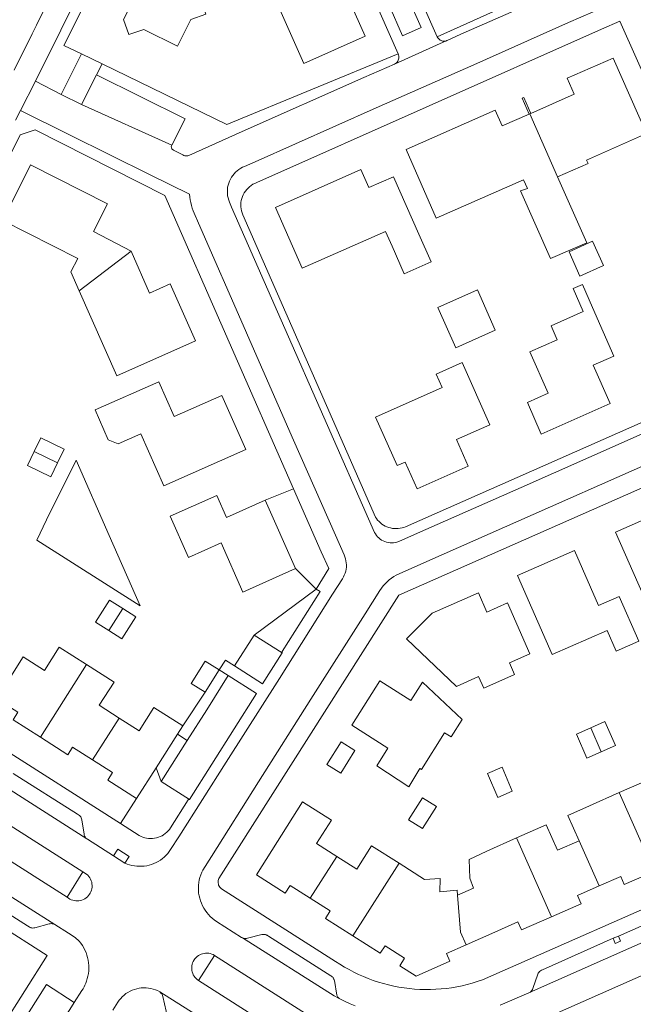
# Model space of a CAD drawing. Header units: metres. Extents: x 89888 to 94270, y 464165 to 468904.
# Tile 315 of 369: x 93085 to 93167, y 467336 to 467467. Entities that reach past the tile are written whole.
import ezdxf

# ---------------------------------------------------------------- set-up
doc = ezdxf.new("R2010")
doc.units = ezdxf.units.M
for name, color, linetype, lineweight in [('B_BEBOUWINGSGRENS_0', 251, 'CONTINUOUS', 13), ('B_TUSSENMUUR_0', 251, 'CONTINUOUS', 13), ('T_CULTUURGRENS_0', 251, 'CONTINUOUS', 13), ('V_WEGGRENS_0', 251, 'CONTINUOUS', 13)]:
    doc.layers.add(name, color=color, linetype=linetype, lineweight=lineweight)

msp = doc.modelspace()

# ---------------------------------------------------------------- linework, layer by layer
at = {"layer": 'B_BEBOUWINGSGRENS_0'}
for p, q in [((93091.79, 467433.81), (93092.91, 467431.28)), ((93086.9, 467409.85), (93086.01, 467408.01)), ((93104.19, 467405.26), (93115.14, 467410.11)), ((93117.73, 467403.38), (93121.78, 467394.24)), ((93095.08, 467387.08), (93096.85, 467385.97)), ((93111.59, 467380.73), (93109.72, 467377.76)), ((93106.71, 467373.29), (93106.01, 467372.18)), ((93161.16, 467373.01), (93159.25, 467372.18)), ((93106.01, 467372.18), (93103.15, 467367.67)), ((93134.1, 467370.3), (93132.62, 467367.96)), ((93103.15, 467367.67), (93100.55, 467363.58)), ((93125.95, 467368.13), (93127.8, 467366.97)), ((93150.7, 467364.58), (93149.33, 467367.75)), ((93136.86, 467360.76), (93138.71, 467359.59))]:
    msp.add_line(p, q, dxfattribs=at)
for points in [[(93102.14, 467474.11), (93101.96, 467473.76), (93099.64, 467473.23), (93098.98, 467471.89), (93100.63, 467471.06), (93098.83, 467467.46), (93099.52, 467465.46), (93101.53, 467466.13), (93106.01, 467463.93), (93107.78, 467467.49), (93109.79, 467468.17), (93109.11, 467470.19), (93110.88, 467473.76), (93106.41, 467475.99), (93105.74, 467478), (93106.9, 467478.39), (93107.2, 467478.99), (93100.4, 467482.4), (93098.24, 467478.09), (93101.31, 467476.57)], [(93131.04, 467465.26), (93125.94, 467476.72), (93122.15, 467475.03), (93120.58, 467478.55), (93114.62, 467475.89), (93116.3, 467472.12), (93117.89, 467472.83), (93122.88, 467461.62), (93131.04, 467465.26)], [(93156.75, 467446.48), (93160.82, 467448.28), (93160.62, 467448.73), (93168.61, 467452.26), (93164.17, 467462.33), (93158.04, 467459.63), (93158.97, 467457.51), (93153.15, 467454.95)], [(93153.15, 467454.95), (93152.22, 467457.06), (93152.11, 467457.01), (93152, 467456.96), (93152.93, 467454.85), (93149.36, 467453.27), (93148.42, 467455.38), (93136.53, 467450.13), (93140.55, 467440.97), (93152.19, 467446.11), (93152.71, 467444.92), (93151.79, 467444.6), (93155.79, 467435.59), (93160.65, 467437.69), (93156.75, 467446.48)], [(93099.82, 467436.57), (93094.79, 467439.22), (93096.66, 467442.91), (93086.39, 467448.11), (93082.71, 467440.68), (93092.7, 467435.61), (93091.79, 467433.81)], [(93134.65, 467437.26), (93136.25, 467433.57), (93139.87, 467435.17), (93138.21, 467438.83), (93134.83, 467446.5), (93131.54, 467445.05), (93130.48, 467447.46), (93119.08, 467442.41), (93122.66, 467434.29), (93133.79, 467439.2), (93134.65, 467437.26)], [(93162.88, 467434.68), (93161.42, 467437.9), (93158.27, 467436.47), (93159.73, 467433.25), (93162.88, 467434.68)], [(93092.91, 467431.28), (93097.92, 467419.95), (93108.41, 467424.62), (93105.05, 467432.2), (93102.3, 467430.98), (93099.82, 467436.57)], [(93161.38, 467429.05), (93160.05, 467432.15), (93158.83, 467431.6), (93160.17, 467428.52), (93155.88, 467426.63), (93156.7, 467424.75), (93153.04, 467423.13), (93155.47, 467417.62), (93152.71, 467416.4), (93154.56, 467412.19), (93163.74, 467416.24), (93161.48, 467421.36), (93164.23, 467422.58), (93161.38, 467429.05)], [(93148.43, 467426.04), (93146.04, 467431.42), (93140.76, 467429.08), (93143.15, 467423.69), (93148.43, 467426.04)], [(93147.68, 467413.42), (93144.01, 467421.72), (93140.53, 467420.18), (93141.33, 467418.39), (93132.45, 467414.46), (93135.33, 467407.98), (93136.41, 467408.46), (93137.99, 467404.88), (93144.8, 467407.89), (93143.23, 467411.46), (93147.68, 467413.42)], [(93115.14, 467410.11), (93111.95, 467417.33), (93105.57, 467414.51), (93103.51, 467419.16), (93095.03, 467415.41), (93096.77, 467411.4), (93098.12, 467410.87), (93101.12, 467412.2), (93104.19, 467405.26)], [(93090.01, 467408.33), (93090.91, 467410.17), (93087.8, 467411.69), (93086.9, 467409.85)], [(93086.01, 467408.01), (93089.12, 467406.5), (93090.01, 467408.33)], [(93121.78, 467394.24), (93114.75, 467391.11), (93111.84, 467397.67), (93107.49, 467395.74), (93105.05, 467401.24), (93111.26, 467403.99), (93112.56, 467401.08), (93117.73, 467403.38)], [(93181.49, 467400.02), (93179.74, 467404.16), (93179.64, 467404.12), (93176.61, 467402.79), (93176.01, 467404.17), (93164.47, 467399.12), (93168.1, 467390.85), (93179.34, 467395.83), (93180.89, 467392.34)], [(93167.59, 467384.57), (93164.97, 467390.52), (93162.22, 467389.31), (93158.98, 467396.66), (93151.41, 467393.33), (93156.02, 467382.77)], [(93098.7, 467388.92), (93096.94, 467390.03), (93095.08, 467387.08)], [(93147.31, 467388.45), (93146.18, 467391.01), (93140.01, 467388.29), (93136.6, 467384.87), (93143.27, 467378.54), (93146.19, 467379.84), (93146.88, 467378.28), (93151, 467380.11), (93150.31, 467381.67), (93153.05, 467382.89)], [(93096.85, 467385.97), (93098.61, 467384.86), (93100.47, 467387.81), (93098.7, 467388.92)], [(93153.05, 467382.89), (93150.07, 467389.66), (93147.31, 467388.45)], [(93156.02, 467382.77), (93163.36, 467385.98), (93164.56, 467383.24), (93167.59, 467384.57)], [(93087.72, 467371.75), (93084.07, 467374.08), (93084.7, 467375.09), (93081.86, 467376.89), (93085.4, 467382.47), (93088.25, 467380.66), (93090.23, 467383.77), (93093.89, 467381.45)], [(93093.89, 467381.45), (93097.55, 467379.12), (93095.57, 467376.01), (93098.24, 467374.31)], [(93109.72, 467377.76), (93107.84, 467378.94), (93109.71, 467381.91), (93111.59, 467380.73)], [(93132.62, 467367.96), (93136.89, 467365.16), (93138.37, 467367.59), (93138.56, 467367.47), (93141.65, 467372.34), (93142.52, 467371.79), (93143.99, 467374.11), (93138.71, 467379.1), (93137.16, 467376.65), (93133.03, 467379.26), (93129.28, 467373.36), (93134.1, 467370.3)], [(93098.24, 467374.31), (93100.9, 467372.62), (93102.88, 467375.73), (93106.71, 467373.29)], [(93162.57, 467369.8), (93164.47, 467370.64), (93163.06, 467373.85), (93161.16, 467373.01)], [(93094.68, 467368.74), (93092.02, 467370.43), (93091.38, 467369.42), (93087.72, 467371.75)], [(93159.25, 467372.18), (93160.66, 467368.97), (93162.57, 467369.8)], [(93127.8, 467366.97), (93129.69, 467369.97), (93127.84, 467371.13), (93125.95, 467368.13)], [(93100.55, 467363.58), (93096.71, 467366.03), (93097.35, 467367.05), (93094.68, 467368.74)], [(93149.33, 467367.75), (93147.39, 467366.91), (93148.77, 467363.74), (93150.7, 467364.58)], [(93173.32, 467364.01), (93171.83, 467367.4), (93168.94, 467366.12), (93164.97, 467364.37)], [(93138.71, 467359.59), (93140.56, 467362.52), (93138.72, 467363.69), (93136.86, 467360.76)], [(93164.97, 467364.37), (93161, 467362.61), (93158.13, 467361.34), (93159.62, 467357.96)], [(93127.26, 467355.87), (93124.58, 467357.57), (93126.56, 467360.69), (93122.72, 467363.13), (93116.56, 467353.42), (93120.4, 467350.98), (93121.04, 467352), (93123.72, 467350.3)], [(93159.62, 467357.96), (93156.73, 467356.69), (93155.23, 467360.07), (93151.27, 467358.32)], [(93151.27, 467358.32), (93147.3, 467356.57), (93144.92, 467355.44), (93145.01, 467352.96), (93145.51, 467351.61), (93143.39, 467350.69)], [(93135.58, 467354.96), (93131.91, 467357.29), (93129.93, 467354.17), (93127.26, 467355.87)], [(93143.39, 467350.69), (93143.34, 467351.34), (93141.03, 467351.15), (93141.05, 467352.92), (93139, 467352.79), (93135.58, 467354.96)], [(93162.28, 467351.93), (93165.16, 467353.2), (93165.64, 467352.1), (93169.61, 467353.85)], [(93155.91, 467347.8), (93159.87, 467349.55), (93159.39, 467350.65), (93162.28, 467351.93)], [(93123.72, 467350.3), (93126.39, 467348.6), (93125.75, 467347.58), (93129.41, 467345.26)], [(93144.54, 467344.07), (93148.38, 467345.78), (93151.45, 467347.15), (93151.94, 467346.05), (93155.91, 467347.8)], [(93129.41, 467345.26), (93133.07, 467342.94), (93133.72, 467343.94), (93136.32, 467342.28), (93135.68, 467341.29), (93137.87, 467339.89), (93142.36, 467341.89), (93141.91, 467342.9), (93144.54, 467344.07)]]:
    msp.add_lwpolyline(points, dxfattribs=at)
at = {"layer": 'B_TUSSENMUUR_0'}
for p, q in [((93092.91, 467431.28), (93099.82, 467436.57)), ((93086.9, 467409.85), (93090.01, 467408.33)), ((93096.85, 467385.97), (93098.7, 467388.92)), ((93087.72, 467371.75), (93093.89, 467381.45)), ((93094.68, 467368.74), (93098.24, 467374.31)), ((93161.16, 467373.01), (93162.57, 467369.8)), ((93164.97, 467364.37), (93169.61, 467353.85)), ((93151.27, 467358.32), (93155.91, 467347.8)), ((93159.62, 467357.96), (93162.28, 467351.93)), ((93123.72, 467350.3), (93127.26, 467355.87)), ((93129.41, 467345.26), (93135.58, 467354.96))]:
    msp.add_line(p, q, dxfattribs=at)
for points in [[(93153.15, 467454.95), (93153.04, 467454.9), (93156.75, 467446.48)], [(93143.39, 467350.69), (93143.79, 467345.75), (93144.54, 467344.07)]]:
    msp.add_lwpolyline(points, dxfattribs=at)
at = {"layer": 'T_CULTUURGRENS_0'}
for p, q in [((93124.51, 467391.48), (93116.25, 467385.38)), ((93111.59, 467380.73), (93112.8, 467379.98)), ((93112.8, 467379.98), (93109.92, 467375.43)), ((93106.71, 467373.29), (93109.72, 467377.76)), ((93109.92, 467375.43), (93107.32, 467371.34)), ((93106.01, 467372.18), (93107.32, 467371.34)), ((93103.15, 467367.67), (93103.85, 467365.87))]:
    msp.add_line(p, q, dxfattribs=at)
at = {"layer": 'V_WEGGRENS_0'}
for p, q in [((93162.61, 467466.18), (93165.04, 467467.26)), ((93165.04, 467467.26), (93185.38, 467421.4)), ((93134.99, 467461.53), (93141.96, 467464.65)), ((93093.21, 467462.88), (93090.5, 467457.48)), ((93095.97, 467461.55), (93093.21, 467462.88)), ((93095.22, 467460.11), (93095.97, 467461.55)), ((93093.2, 467456.14), (93095.22, 467460.11)), ((93085.05, 467455.34), (93087.05, 467459.25)), ((93090.5, 467457.48), (93087.05, 467459.25)), ((93090.5, 467457.48), (93093.2, 467456.14)), ((93093.2, 467456.14), (93105.25, 467450.71)), ((93085.05, 467455.34), (93084.41, 467454.05)), ((93117.73, 467403.38), (93121.51, 467404.86)), ((93124.51, 467391.48), (93121.78, 467394.24)), ((93126.2, 467394.24), (93124.51, 467391.48)), ((93116.25, 467385.38), (93113.61, 467381.26)), ((93119.98, 467383.02), (93116.25, 467385.38)), ((93056.42, 467382.07), (93093.94, 467358.19)), ((93098.43, 467360.24), (93075.59, 467374.76)), ((93089.66, 467346.77), (93047.55, 467373.46)), ((93044.99, 467370.33), (93088.62, 467342.65)), ((93107.32, 467371.34), (93103.85, 467365.87)), ((93103.85, 467365.87), (93107.6, 467363.47)), ((93098.43, 467360.24), (93100.55, 467363.58)), ((93097.48, 467355.93), (93098.06, 467356.82)), ((93099.01, 467354.97), (93097.48, 467355.93)), ((93093.4, 467353.79), (93091.31, 467350.42)), ((93153.01, 467337.7), (93177.82, 467348.7)), ((93091.45, 467345.61), (93089.66, 467346.77)), ((93164.16, 467344.96), (93164.85, 467345.24)), ((93088.62, 467342.65), (93075.25, 467321.59)), ((93108.81, 467339.32), (93110.95, 467342.66)), ((93092.24, 467336.38), (93093.26, 467337.99)), ((93097.4, 467335.37), (93098.05, 467336.42))]:
    msp.add_line(p, q, dxfattribs=at)
for points in [[(93123.59, 467540.01), (93118.27, 467529.25), (93111.7, 467516.02), (93103.73, 467500), (93087.18, 467466.7), (93086.62, 467465.57), (93084.22, 467460.73)], [(93087.05, 467459.25), (93107.32, 467500), (93126.35, 467538.26)], [(93140.69, 467465.18), (93133.04, 467482.44), (93136.88, 467484.17), (93131.28, 467496.77), (93128.15, 467495.4), (93127.72, 467495.11), (93127.51, 467494.81), (93124.48, 467488.71), (93124.42, 467488.58), (93124.38, 467488.44), (93124.36, 467488.3), (93124.36, 467488.15), (93124.37, 467488.01), (93124.41, 467487.87), (93124.46, 467487.73), (93135.48, 467462.88)], [(93100.31, 467482.88), (93090.85, 467464.02), (93093.21, 467462.88)], [(93129.75, 467479.53), (93134.22, 467469.45), (93136.06, 467465.3), (93138.53, 467466.42), (93136.69, 467470.55), (93132.23, 467480.61), (93129.75, 467479.53)], [(93140.69, 467465.18), (93160.05, 467473.91), (93161.74, 467474.67)], [(93161.51, 467468.51), (93159.73, 467472.53), (93156.55, 467471.13), (93143.84, 467465.5), (93142.02, 467464.67), (93141.96, 467464.65)], [(93161.51, 467468.51), (93158.21, 467467.09), (93145.55, 467461.44), (93132.52, 467455.67), (93116.37, 467448.5), (93114.98, 467447.88), (93114.71, 467447.76), (93114.46, 467447.63), (93114.21, 467447.47), (93113.99, 467447.3), (93113.77, 467447.11), (93113.57, 467446.9), (93113.39, 467446.68), (93113.22, 467446.44), (93113.08, 467446.19), (93112.96, 467445.93), (93112.85, 467445.66), (93112.77, 467445.38), (93112.71, 467445.1), (93112.68, 467444.82), (93112.67, 467444.53), (93112.68, 467444.24), (93112.71, 467443.95), (93112.77, 467443.67), (93112.85, 467443.39), (93112.95, 467443.12), (93113.24, 467442.44), (93119.85, 467427.37), (93126.02, 467413.32), (93131.51, 467400.89), (93132.32, 467399.08)], [(93134.21, 467399.73), (93133.97, 467399.82), (93133.73, 467399.92), (93133.51, 467400.05), (93133.3, 467400.19), (93133.1, 467400.35), (93132.91, 467400.52), (93132.73, 467400.71), (93132.57, 467400.91), (93132.43, 467401.12), (93114.73, 467441.43), (93114.63, 467441.69), (93114.56, 467441.95), (93114.51, 467442.22), (93114.48, 467442.5), (93114.47, 467442.77), (93114.49, 467443.05), (93114.53, 467443.32), (93114.6, 467443.59), (93114.69, 467443.85), (93114.79, 467444.1), (93114.93, 467444.34), (93115.08, 467444.57), (93115.25, 467444.79), (93115.43, 467444.99), (93115.64, 467445.17), (93115.86, 467445.34), (93116.09, 467445.49), (93116.34, 467445.61), (93116.59, 467445.72), (93162.61, 467466.18)], [(93141.96, 467464.65), (93141.81, 467464.6), (93141.66, 467464.58), (93141.51, 467464.58), (93141.36, 467464.6), (93141.21, 467464.65), (93141.08, 467464.72), (93140.96, 467464.81), (93140.85, 467464.92), (93140.76, 467465.04), (93140.69, 467465.18)], [(93095.97, 467461.55), (93112.59, 467453.48), (93135.48, 467462.88)], [(93135.48, 467462.88), (93135.53, 467462.74), (93135.56, 467462.6), (93135.57, 467462.46), (93135.56, 467462.31), (93135.53, 467462.17), (93135.48, 467462.04), (93135.42, 467461.91), (93135.33, 467461.79), (93135.23, 467461.69), (93135.12, 467461.6), (93134.99, 467461.53)], [(93134.99, 467461.53), (93130.9, 467459.72), (93114.64, 467452.53), (93107.53, 467449.33)], [(93105.25, 467450.71), (93107.02, 467454.21), (93095.22, 467460.11)], [(93107.64, 467444.16), (93102.38, 467446.77), (93091.61, 467452.1), (93085.05, 467455.34)], [(93053.97, 467389.75), (93085, 467452.08), (93087.03, 467452.75)], [(93087.03, 467452.75), (93104.33, 467443.99), (93121.51, 467404.86)], [(93107.53, 467449.33), (93107.4, 467449.29), (93107.26, 467449.28), (93107.13, 467449.28), (93106.99, 467449.31), (93106.87, 467449.35), (93106.75, 467449.42), (93105.48, 467450.06), (93105.43, 467450.09), (93105.34, 467450.14), (93105.27, 467450.22), (93105.23, 467450.31), (93105.2, 467450.41), (93105.19, 467450.51), (93105.21, 467450.61), (93105.25, 467450.71)], [(93128.25, 467396.08), (93127.12, 467398.7), (93121.51, 467411.36), (93115.36, 467425.39), (93115.11, 467426), (93108.81, 467440.33), (93108.23, 467441.63), (93108.1, 467441.97), (93107.98, 467442.33), (93107.87, 467442.68), (93107.79, 467443.05), (93107.72, 467443.41), (93107.67, 467443.78), (93107.64, 467444.16)], [(93185.38, 467421.4), (93136.46, 467399.83), (93136.22, 467399.74), (93135.98, 467399.67), (93135.72, 467399.62), (93135.47, 467399.59), (93135.21, 467399.58), (93134.96, 467399.59), (93134.71, 467399.61), (93134.45, 467399.66), (93134.21, 467399.73)], [(93132.32, 467399.08), (93132.43, 467398.88), (93132.57, 467398.68), (93132.72, 467398.5), (93132.89, 467398.33), (93133.07, 467398.18), (93133.26, 467398.05), (93133.47, 467397.93), (93133.69, 467397.84), (93133.91, 467397.77), (93134.14, 467397.72), (93134.38, 467397.69), (93134.62, 467397.68), (93134.85, 467397.69), (93135.09, 467397.73), (93135.31, 467397.79), (93135.54, 467397.87), (93138.04, 467398.98), (93151.88, 467405.07), (93165.24, 467410.97), (93169.32, 467412.8), (93178.74, 467416.95), (93185.92, 467420.11)], [(93109.41, 467354.05), (93110.54, 467355.84), (93116.84, 467365.8), (93123.83, 467376.82), (93131.04, 467388.21), (93133.02, 467391.31), (93133.23, 467391.63), (93133.47, 467391.93), (93133.72, 467392.21), (93133.98, 467392.48), (93134.27, 467392.73), (93134.57, 467392.96), (93134.88, 467393.17), (93135.21, 467393.37), (93139.71, 467395.36), (93153.49, 467401.45), (93166.94, 467407.43), (93180.41, 467413.38), (93187.5, 467416.52)], [(93111.47, 467352.18), (93111.44, 467352.33), (93111.43, 467352.48), (93111.45, 467352.63), (93111.49, 467352.78), (93111.54, 467352.92), (93135.55, 467390.7), (93188.48, 467414.04)], [(93087.24, 467398.04), (93101.02, 467389.26), (93096.89, 467398.68), (93092.5, 467408.7), (93088.55, 467400.76), (93087.24, 467398.04)], [(93121.51, 467404.86), (93125.2, 467396.46), (93126.2, 467394.24)], [(93128.02, 467392.89), (93128.16, 467393.13), (93128.28, 467393.38), (93128.38, 467393.64), (93128.46, 467393.9), (93128.51, 467394.18), (93128.55, 467394.45), (93128.55, 467394.73), (93128.54, 467395.01), (93128.5, 467395.28), (93128.44, 467395.55), (93128.36, 467395.82), (93128.25, 467396.08)], [(93105.1, 467356.79), (93106.19, 467358.48), (93112.51, 467368.44), (93119.62, 467379.6), (93126.7, 467390.82), (93128.02, 467392.89)], [(93124.51, 467391.48), (93125.04, 467391.19), (93119.98, 467383.17), (93119.98, 467383.02)], [(93048.24, 467382.54), (93048.28, 467382.52), (93093.4, 467353.79)], [(93113.61, 467381.26), (93112.41, 467382.03), (93111.59, 467380.73)], [(93119.98, 467383.02), (93117.34, 467378.87), (93113.61, 467381.26)], [(93112.8, 467379.98), (93116.55, 467377.6), (93107.6, 467363.47)], [(93091.31, 467350.42), (93046.04, 467379.2), (93045.99, 467379.23)], [(93093.94, 467358.19), (93093.84, 467358.27), (93093.75, 467358.36), (93093.68, 467358.46), (93093.62, 467358.57), (93093.58, 467358.69), (93093.55, 467358.81), (93093.25, 467360.76), (93093.22, 467360.89), (93093.17, 467361.02), (93093.1, 467361.14), (93093.02, 467361.24), (93092.92, 467361.33), (93092.81, 467361.41), (93092.66, 467361.5), (93084.1, 467366.94)], [(93107.6, 467363.47), (93107.44, 467363.39), (93105.09, 467359.68), (93104.94, 467359.46), (93104.77, 467359.26), (93104.59, 467359.08), (93104.39, 467358.9), (93104.17, 467358.75), (93103.95, 467358.62), (93103.71, 467358.5), (93103.46, 467358.41), (93103.21, 467358.33)], [(93103.21, 467358.33), (93102.95, 467358.28), (93102.69, 467358.25), (93102.42, 467358.24), (93102.16, 467358.26), (93101.9, 467358.29), (93101.64, 467358.35), (93101.39, 467358.43), (93101.15, 467358.54), (93100.91, 467358.66), (93098.43, 467360.24)], [(93093.94, 467358.19), (93093.99, 467358.16), (93097.48, 467355.93)], [(93098.06, 467356.82), (93099.56, 467355.86), (93099.01, 467354.97)], [(93105.1, 467356.79), (93104.91, 467356.52), (93104.71, 467356.26), (93104.49, 467356.02), (93104.25, 467355.78), (93104, 467355.57), (93103.73, 467355.38), (93103.45, 467355.2), (93103.16, 467355.04), (93102.86, 467354.91), (93102.55, 467354.79), (93102.23, 467354.7), (93101.91, 467354.62), (93101.59, 467354.57), (93101.26, 467354.55), (93100.93, 467354.54), (93100.6, 467354.56), (93100.27, 467354.6), (93099.94, 467354.66), (93099.62, 467354.74), (93099.31, 467354.85), (93099.01, 467354.97)], [(93094.58, 467351.55), (93094.62, 467351.76), (93094.62, 467351.98), (93094.6, 467352.19), (93094.57, 467352.41), (93094.5, 467352.62), (93094.42, 467352.82), (93094.31, 467353.01), (93094.19, 467353.18), (93094.04, 467353.34), (93093.88, 467353.49), (93093.4, 467353.79)], [(93109.41, 467354.05), (93109.26, 467353.74), (93109.12, 467353.41), (93109.01, 467353.07), (93108.93, 467352.73), (93108.86, 467352.38), (93108.82, 467352.03), (93108.8, 467351.68), (93108.81, 467351.32), (93108.84, 467350.97), (93108.9, 467350.62), (93108.98, 467350.28), (93109.08, 467349.94), (93109.2, 467349.61), (93109.35, 467349.29), (93109.52, 467348.97), (93109.7, 467348.68), (93109.91, 467348.39), (93110.14, 467348.12), (93110.38, 467347.86), (93110.64, 467347.62), (93110.92, 467347.4), (93111.21, 467347.2), (93114.57, 467345.06), (93114.68, 467344.99)], [(93077.35, 467352.08), (93086, 467346.59), (93086.22, 467346.47), (93086.34, 467346.4), (93086.45, 467346.35), (93086.58, 467346.32), (93086.71, 467346.31), (93086.84, 467346.32), (93086.96, 467346.34), (93088.9, 467346.86), (93089.03, 467346.89), (93089.16, 467346.9), (93089.29, 467346.89), (93089.42, 467346.86), (93089.54, 467346.82), (93089.66, 467346.77)], [(93176.21, 467352.38), (93146.7, 467339.39), (93146.03, 467339.16), (93145.35, 467338.96), (93144.67, 467338.77), (93143.99, 467338.61), (93143.29, 467338.47), (93142.6, 467338.35), (93141.9, 467338.26), (93141.19, 467338.19), (93140.49, 467338.14), (93139.78, 467338.11), (93139.07, 467338.11), (93138.37, 467338.13), (93137.66, 467338.17), (93136.96, 467338.24), (93136.26, 467338.33), (93135.56, 467338.44), (93134.87, 467338.57), (93134.18, 467338.73), (93133.49, 467338.91), (93132.82, 467339.11), (93132.15, 467339.33), (93131.48, 467339.58), (93130.83, 467339.84), (93130.18, 467340.13), (93129.54, 467340.44), (93128.92, 467340.77), (93128.3, 467341.11), (93127.7, 467341.48), (93127.11, 467341.87), (93111.88, 467351.56), (93111.76, 467351.66), (93111.66, 467351.77), (93111.58, 467351.9), (93111.51, 467352.03), (93111.47, 467352.18)], [(93091.31, 467350.42), (93091.47, 467350.29), (93091.65, 467350.18), (93091.84, 467350.09), (93092.03, 467350.02), (93092.24, 467349.97), (93092.44, 467349.94), (93092.65, 467349.93), (93092.86, 467349.95), (93093.06, 467349.98), (93093.26, 467350.04)], [(93093.26, 467350.04), (93093.47, 467350.12), (93093.66, 467350.22), (93093.84, 467350.35), (93094.01, 467350.49), (93094.15, 467350.65)], [(93094.15, 467350.65), (93094.27, 467350.81), (93094.38, 467350.98), (93094.47, 467351.16), (93094.54, 467351.35), (93094.58, 467351.55)], [(93164.85, 467345.24), (93174.34, 467349.42), (93174.68, 467349.62)], [(93091.45, 467345.61), (93092.35, 467345.03), (93092.91, 467344.56), (93093.13, 467344.28), (93093.33, 467343.98), (93093.51, 467343.68), (93093.67, 467343.36), (93093.81, 467343.04), (93093.93, 467342.7), (93094.02, 467342.36), (93094.1, 467342.02), (93094.15, 467341.66), (93094.18, 467341.31), (93094.18, 467340.96), (93094.17, 467340.6), (93094.13, 467340.25), (93094.07, 467339.9), (93093.98, 467339.56), (93093.88, 467339.22)], [(93114.68, 467344.99), (93114.81, 467344.95), (93114.95, 467344.92), (93115.09, 467344.91), (93115.23, 467344.92), (93115.36, 467344.96), (93117.29, 467345.44), (93117.37, 467345.45), (93117.45, 467345.46), (93117.53, 467345.46), (93117.6, 467345.45), (93117.68, 467345.44), (93117.76, 467345.43), (93117.83, 467345.4), (93117.91, 467345.38), (93117.98, 467345.34), (93118.05, 467345.3), (93118.17, 467345.22), (93126.48, 467339.93), (93126.55, 467339.89), (93126.62, 467339.84), (93126.68, 467339.79), (93126.73, 467339.74), (93126.78, 467339.67), (93126.83, 467339.61), (93126.87, 467339.54), (93126.9, 467339.47), (93126.93, 467339.4), (93126.95, 467339.32), (93127.3, 467337.34), (93127.42, 467337.1), (93127.61, 467336.91)], [(93164.85, 467345.24), (93165.13, 467344.54), (93164.44, 467344.27), (93164.16, 467344.96)], [(93114.68, 467344.99), (93126.93, 467337.26), (93127.61, 467336.91)], [(93148.99, 467331.58), (93178.25, 467344.53)], [(93153.01, 467337.7), (93153.12, 467337.77), (93153.23, 467337.87), (93153.32, 467337.98), (93153.38, 467338.1), (93153.43, 467338.23), (93154.09, 467340.15), (93154.15, 467340.28), (93154.24, 467340.4), (93154.34, 467340.51), (93154.46, 467340.6), (93154.59, 467340.68), (93154.74, 467340.75), (93164.16, 467344.96)], [(93110.95, 467342.66), (93110.77, 467342.76), (93110.58, 467342.84), (93110.38, 467342.9), (93110.18, 467342.94), (93109.98, 467342.96), (93109.77, 467342.96), (93109.57, 467342.93), (93109.36, 467342.89), (93109.17, 467342.82), (93108.98, 467342.74), (93108.8, 467342.63), (93108.64, 467342.51), (93108.49, 467342.37), (93108.35, 467342.22), (93108.23, 467342.05)], [(93110.95, 467342.66), (93125.69, 467333.28)], [(93108.23, 467342.05), (93108.13, 467341.87), (93108.04, 467341.68), (93107.98, 467341.49), (93107.94, 467341.28), (93107.92, 467341.08), (93107.92, 467340.87), (93107.94, 467340.67), (93107.98, 467340.47), (93108.05, 467340.27), (93108.13, 467340.08), (93108.23, 467339.9), (93108.35, 467339.74), (93108.49, 467339.58), (93108.64, 467339.45), (93108.81, 467339.32)], [(93081.22, 467319.03), (93077.44, 467321.41), (93088.53, 467338.76), (93092.24, 467336.38)], [(93093.88, 467339.22), (93093.78, 467338.96), (93093.67, 467338.71), (93093.54, 467338.46), (93093.41, 467338.22), (93093.26, 467337.99)], [(93125.64, 467328.61), (93108.81, 467339.32)], [(93103.64, 467337.82), (93103.35, 467337.97), (93103.06, 467338.09), (93102.76, 467338.18), (93102.45, 467338.26), (93102.14, 467338.31), (93101.82, 467338.34), (93101.51, 467338.34), (93101.19, 467338.33), (93100.88, 467338.28), (93100.57, 467338.22), (93100.26, 467338.13), (93099.97, 467338.02), (93099.68, 467337.89), (93099.4, 467337.73), (93099.14, 467337.56), (93098.89, 467337.36), (93098.65, 467337.15), (93098.44, 467336.92), (93098.23, 467336.68), (93098.05, 467336.42)], [(93129.19, 467322), (93128.66, 467322.24), (93128.14, 467322.48), (93127.62, 467322.74), (93127.12, 467323.01), (93126.62, 467323.3), (93103.64, 467337.82)], [(93113.61, 467329.06), (93105.04, 467334.49), (93104.91, 467334.6), (93104.81, 467334.67), (93104.71, 467334.76), (93104.63, 467334.86), (93104.57, 467334.97), (93104.52, 467335.09), (93104.49, 467335.21), (93104.07, 467337.18), (93104.02, 467337.33), (93103.95, 467337.47), (93103.86, 467337.6), (93103.75, 467337.72), (93103.64, 467337.82)], [(93149.08, 467336.04), (93152.91, 467337.65), (93153.01, 467337.7)], [(93092.24, 467336.38), (93092.11, 467336.16), (93084.88, 467324.78), (93081.22, 467319.03)], [(93127.61, 467336.91), (93127.77, 467336.83), (93128.4, 467336.51), (93129.05, 467336.2), (93129.71, 467335.92)]]:
    msp.add_lwpolyline(points, dxfattribs=at)

doc.saveas('drawing.dxf')
